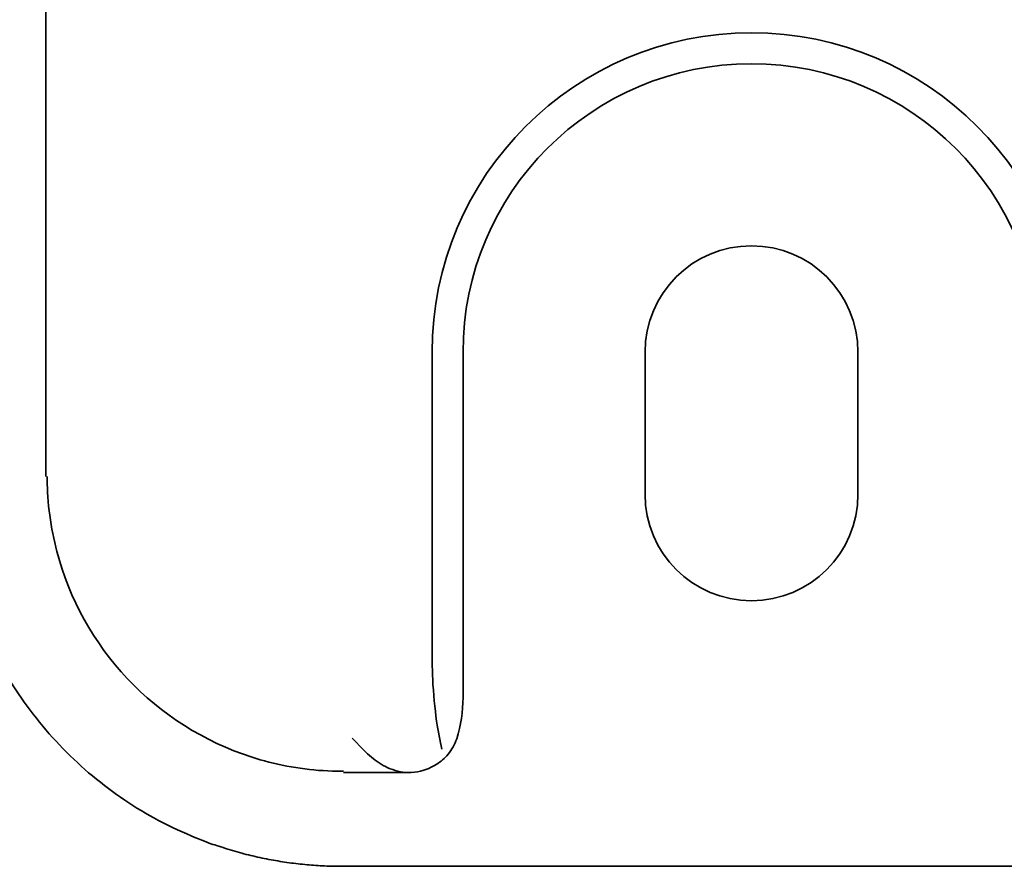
# Model space of a CAD drawing. Header units: millimetres. Extents: x -53858 to 733, y -20463 to 1307.
# Tile 412 of 656: x -51775 to -51769, y -15915 to -15910. Entities that reach past the tile are written whole.
import ezdxf

# ---------------------------------------------------------------- set-up
doc = ezdxf.new("R2010")
doc.units = ezdxf.units.MM
doc.layers.add('_HVAC_urzadzenia', color=251, linetype='Continuous', lineweight=35)

# ---------------------------------------------------------------- blocks, each defined once
blk = doc.blocks.new('A$C41852E73')
at = {"linetype": 'Continuous'}
for p, q in [((20.7961, 5.9468), (20.7961, 2.1926)), ((22.9703, 2.8915), (22.9703, 1.1942)), ((23.1442, 2.8915), (23.1442, 0.9502)), ((24.1684, 2.8915), (24.1684, 2.0928)), ((25.3664, 2.0928), (25.3664, 2.8915)), ((22.4711, 0.5269), (22.8346, 0.5269)), ((22.4635, 0), (27.0713, 0))]:
    blk.add_line(p, q, dxfattribs=at)
for centre, radius, start, end in [((24.7674, 2.8915), 1.7971, 0, 180), ((24.7674, 2.8915), 1.6232, 0, 180), ((24.7674, 2.8915), 0.599, 0, 180), ((24.7674, 2.0928), 0.599, 180, 0)]:
    blk.add_arc(centre, radius, start, end, dxfattribs=at)
blk.add_rational_spline([(20.2709, 2.1926), (20.2709, 1.2844), (21.5553, 0), (22.4635, 0)], [1, 0.853553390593, 0.853553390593, 1], degree=2, dxfattribs=at)
for points, knots in [([(22.4631, 0.5347), (22.4453, 0.5347), (22.4274, 0.535), (22.2703, 0.54), (22.1346, 0.5616), (21.7375, 0.6763), (21.4874, 0.8236), (21.0969, 1.2127), (20.9513, 1.4568), (20.8338, 1.8529), (20.8109, 1.9915), (20.8048, 2.1505), (20.8044, 2.1716), (20.8045, 2.1926)], [0, 0, 0, 0, 0.020474, 0.020474, 0.179696, 0.179696, 0.498139, 0.498139, 0.816582, 0.816582, 0.975803, 0.975803, 1, 1, 1, 1]), ([(23.0256, 0.659), (23.0142, 0.7061), (23.0041, 0.7592), (22.9853, 0.8893), (22.9777, 0.9704), (22.9714, 1.0997), (22.9706, 1.1468), (22.9704, 1.1942)], [0, 0, 0, 0, 0.330236, 0.330236, 0.759533, 0.759533, 1, 1, 1, 1]), ([(22.8065, 0.5287), (22.7668, 0.5363), (22.7285, 0.5486), (22.6348, 0.6019), (22.5787, 0.6564), (22.521, 0.7217)], [0, 0, 0, 0, 0.352409, 0.352409, 1, 1, 1, 1]), ([(23.1089, 0.718), (23.0985, 0.6863), (23.0816, 0.6562), (23.0413, 0.608), (23.0184, 0.5882), (22.9666, 0.5557), (22.9367, 0.5431), (22.8826, 0.5299), (22.8585, 0.527), (22.8346, 0.5269)], [0, 0, 0, 0, 0.282524, 0.282524, 0.531503, 0.531503, 0.798898, 0.798898, 1, 1, 1, 1])]:
    blk.add_open_spline(points, degree=3, knots=knots, dxfattribs=at)
for points in [[(23.1442, 0.9501), (23.1442, 0.8711), (23.133, 0.7923), (23.1091, 0.7179)], [(22.4631, 0.5347), (22.4657, 0.5347), (22.4684, 0.5347), (22.4711, 0.5347)]]:
    blk.add_open_spline(points, degree=3, dxfattribs=at)

msp = doc.modelspace()

# ---------------------------------------------------------------- block references
at = {"layer": '_HVAC_urzadzenia'}
msp.add_blockref('A$C41852E73', (-51795.3909, -15914.8244), dxfattribs=at)

doc.saveas('drawing.dxf')
